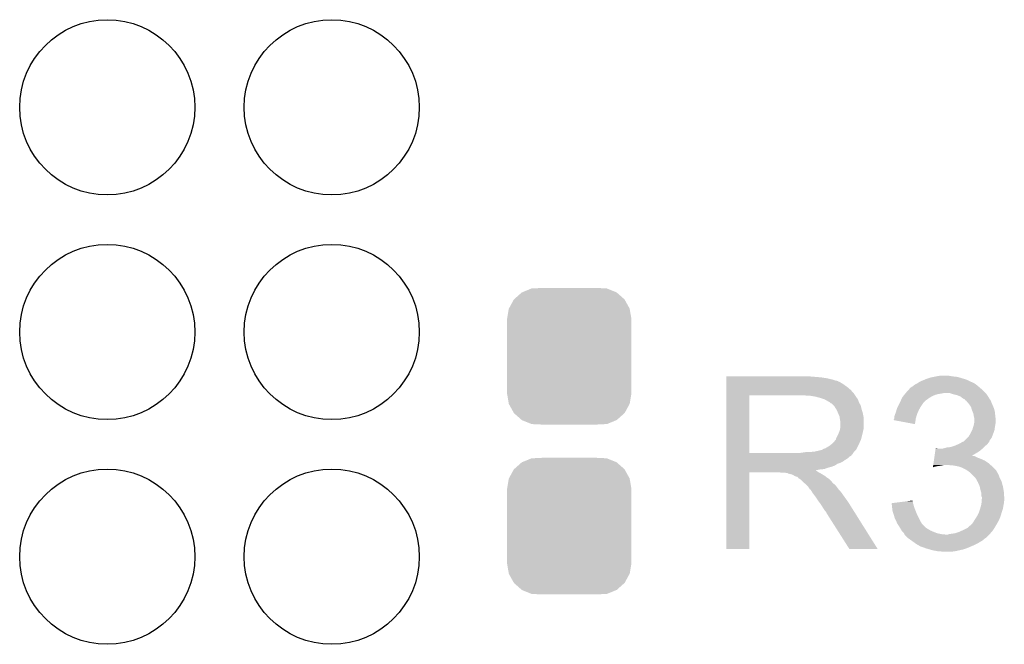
# Model space of a CAD drawing. Extents: x -9 to 122, y -9 to 65.
# Tile 289 of 308: x 93.17 to 98.74, y 44.58 to 48.11. Entities that reach past the tile are written whole.
import ezdxf

# ---------------------------------------------------------------- set-up
doc = ezdxf.new("R2010")
doc.units = 0
doc.layers.get('0').update_dxf_attribs({"linetype": 'CONTINUOUS'})
doc.layers.add('CLICKER_4_FOR_R7FA4M2A_V100_GTO', color=12, linetype='CONTINUOUS')
doc.layers.add('CLICKER_4_FOR_R7FA4M2A_V100_GTS', color=13, linetype='CONTINUOUS')

# ---------------------------------------------------------------- blocks, each defined once
blk = doc.blocks.new('CUSTOM_170')
for points in [[(-0.312264, 0.321732), (-0.26893, 0.360448), (0.312592, 0.321732), (0.268592, 0.360448)], [(-0.26893, 0.360448), (-0.267216, 0.361152), (0.268592, 0.360448), (0.26779, 0.361152)], [(-0.267216, 0.361152), (-0.213724, 0.383108), (0.26779, 0.361152), (0.21312, 0.383108)], [(-0.213724, 0.383108), (-0.20803, 0.383392), (0.21312, 0.383108), (0.212412, 0.383392)], [(-0.20803, 0.383392), (-0.154122, 0.38608), (0.212412, 0.383392), (0.154132, 0.38608)], [(-0.341452, 0.269636), (-0.313432, 0.320688), (0.341702, 0.269636), (0.313176, 0.320688)], [(-0.313432, 0.320688), (-0.312264, 0.321732), (0.313176, 0.320688), (0.312592, 0.321732)], [(-0.35179, 0.21082), (-0.342144, 0.268372), (0.35179, 0.21082), (0.34192, 0.268372)], [(-0.342144, 0.268372), (-0.341452, 0.269636), (0.34192, 0.268372), (0.341702, 0.269636)], [(-0.35179, 0.20955), (-0.35179, 0.21082), (0.35179, 0.20955), (0.35179, 0.21082)], [(-0.35179, -0.20955), (-0.35179, 0.20955), (0.35179, -0.20955), (0.35179, 0.20955)], [(-0.35179, -0.21082), (-0.35179, -0.20955), (0.35179, -0.21082), (0.35179, -0.20955)], [(-0.34192, -0.268358), (-0.35179, -0.21082), (0.342148, -0.268358), (0.35179, -0.21082)], [(-0.341702, -0.269636), (-0.34192, -0.268358), (0.341446, -0.269636), (0.342148, -0.268358)], [(-0.313184, -0.320676), (-0.341702, -0.269636), (0.31344, -0.320676), (0.341446, -0.269636)], [(-0.312594, -0.321732), (-0.313184, -0.320676), (0.312258, -0.321732), (0.31344, -0.320676)], [(-0.268602, -0.36044), (-0.312594, -0.321732), (0.26894, -0.36044), (0.312258, -0.321732)], [(-0.267792, -0.361154), (-0.268602, -0.36044), (0.2672, -0.361154), (0.26894, -0.36044)], [(-0.213136, -0.383104), (-0.267792, -0.361154), (0.213734, -0.383104), (0.2672, -0.361154)], [(-0.212414, -0.383394), (-0.213136, -0.383104), (0.207926, -0.383394), (0.213734, -0.383104)], [(-0.154122, -0.38608), (-0.212414, -0.383394), (0.154132, -0.38608), (0.207926, -0.383394)]]:
    blk.add_solid(points)
blk = doc.blocks.new('ROUND_192')
blk.add_circle((0, 0), 0.4953)

msp = doc.modelspace()

# ---------------------------------------------------------------- linework, layer by layer
at = {"layer": 'CLICKER_4_FOR_R7FA4M2A_V100_GTO'}
for points in [[(97.16518, 46.09084), (97.165182, 46.09592), (97.7011, 46.09084), (97.64014, 46.09592)], [(97.16518, 46.08576), (97.16518, 46.09084), (97.73412, 46.08576), (97.7011, 46.09084)], [(97.16518, 46.07814), (97.16518, 46.08576), (97.767138, 46.07814), (97.73412, 46.08576)], [(97.16518, 46.07306), (97.16518, 46.07814), (97.782382, 46.07306), (97.767138, 46.07814)], [(97.16518, 46.070516), (97.16518, 46.07306), (97.795084, 46.070516), (97.782382, 46.07306)], [(97.16518, 46.06798), (97.16518, 46.070516), (97.797624, 46.06798), (97.795084, 46.070516)], [(97.16518, 46.06544), (97.16518, 46.06798), (97.805242, 46.06544), (97.797624, 46.06798)], [(98.258206, 46.06544), (98.26244, 46.06798), (98.549464, 46.06544), (98.544384, 46.06798)], [(98.26244, 46.06798), (98.286824, 46.07814), (98.544384, 46.06798), (98.52406, 46.07814)], [(98.286824, 46.07814), (98.29292, 46.08068), (98.52406, 46.07814), (98.515594, 46.08068)], [(98.29292, 46.08068), (98.323402, 46.09084), (98.515594, 46.08068), (98.48173, 46.09084)], [(98.323402, 46.09084), (98.3361, 46.09338), (98.48173, 46.09084), (98.473262, 46.09338)], [(98.3361, 46.09338), (98.3488, 46.09592), (98.473262, 46.09338), (98.4504, 46.09592)], [(98.3488, 46.09592), (98.3615, 46.09846), (98.4504, 46.09592), (98.43262, 46.09846)], [(98.3615, 46.09846), (98.381822, 46.101), (98.43262, 46.09846), (98.417382, 46.101)], [(97.165178, 45.9994), (97.16518, 46.01972), (97.88652, 45.9994), (97.868742, 46.01972)], [(97.16518, 46.057822), (97.16518, 46.06544), (97.81794, 46.057822), (97.805242, 46.06544)], [(97.16518, 46.04766), (97.16518, 46.057822), (97.83318, 46.04766), (97.81794, 46.057822)], [(97.16518, 46.03496), (97.16518, 46.04766), (97.85096, 46.03496), (97.83318, 46.04766)], [(97.16518, 46.01972), (97.16518, 46.03496), (97.868742, 46.01972), (97.85096, 46.03496)], [(98.1837, 46.007018), (98.202178, 46.027342), (98.625664, 46.007018), (98.60534, 46.027342)], [(98.202178, 46.027342), (98.209106, 46.03496), (98.60534, 46.027342), (98.596452, 46.03496)], [(98.209106, 46.03496), (98.211646, 46.034966), (98.596452, 46.03496), (98.596446, 46.034966)], [(98.211646, 46.034966), (98.214184, 46.037502), (98.596446, 46.034966), (98.593486, 46.037502)], [(98.214184, 46.037502), (98.21926, 46.040042), (98.593486, 46.037502), (98.590522, 46.040042)], [(98.21926, 46.040042), (98.221798, 46.04258), (98.590522, 46.040042), (98.58756, 46.04258)], [(98.221798, 46.04258), (98.22434, 46.04512), (98.58756, 46.04258), (98.584386, 46.04512)], [(98.22434, 46.04512), (98.231962, 46.0502), (98.584386, 46.04512), (98.578036, 46.0502)], [(98.231962, 46.0502), (98.23704, 46.05274), (98.578036, 46.0502), (98.57486, 46.05274)], [(98.23704, 46.05274), (98.242122, 46.055282), (98.57486, 46.05274), (98.570624, 46.055282)], [(98.242122, 46.055282), (98.249738, 46.06036), (98.570624, 46.055282), (98.562158, 46.06036)], [(98.249738, 46.06036), (98.258202, 46.065438), (98.562158, 46.06036), (98.552004, 46.065438)], [(98.258202, 46.065438), (98.258206, 46.06544), (98.552004, 46.065438), (98.549464, 46.06544)], [(97.165172, 45.664142), (97.165178, 45.98924), (97.2947, 45.664142), (97.294722, 45.98924)], [(97.165178, 45.98924), (97.165178, 45.9994), (97.893294, 45.98924), (97.88652, 45.9994)], [(97.64014, 45.9867), (97.60204, 45.98924), (97.894988, 45.9867), (97.893294, 45.98924)], [(97.670622, 45.98162), (97.64014, 45.9867), (97.898374, 45.98162), (97.894988, 45.9867)], [(97.689256, 45.976538), (97.670622, 45.98162), (97.901762, 45.976538), (97.898374, 45.98162)], [(97.69856, 45.974), (97.689256, 45.976538), (97.9043, 45.974), (97.901762, 45.976538)], [(97.721422, 45.96638), (97.69856, 45.974), (97.90938, 45.96638), (97.9043, 45.974)], [(97.7392, 45.95622), (97.721422, 45.96638), (97.912768, 45.95622), (97.90938, 45.96638)], [(97.74936, 45.951138), (97.7392, 45.95622), (97.91446, 45.951138), (97.912768, 45.95622)], [(98.147942, 45.951138), (98.15146, 45.958758), (98.28276, 45.951138), (98.290378, 45.958758)], [(98.15146, 45.958758), (98.157324, 45.97146), (98.290378, 45.958758), (98.308162, 45.97146)], [(98.157324, 45.97146), (98.160842, 45.97908), (98.308162, 45.97146), (98.320354, 45.97908)], [(98.160842, 45.97908), (98.164996, 45.984158), (98.320354, 45.97908), (98.32848, 45.984158)], [(98.164996, 45.984158), (98.171232, 45.99178), (98.32848, 45.984158), (98.346258, 45.99178)], [(98.171232, 45.99178), (98.175388, 45.99686), (98.346258, 45.99178), (98.364038, 45.99686)], [(98.175388, 45.99686), (98.177466, 45.9994), (98.364038, 45.99686), (98.38182, 45.9994)], [(98.177466, 45.9994), (98.179544, 46.00194), (98.38182, 45.9994), (98.394518, 46.00194)], [(98.179544, 46.00194), (98.1837, 46.007018), (98.630742, 46.00194), (98.625664, 46.007018)], [(98.452942, 45.99432), (98.430076, 46.00194), (98.63836, 45.99432), (98.630742, 46.00194)], [(98.473258, 45.98924), (98.452942, 45.99432), (98.641748, 45.98924), (98.63836, 45.99432)], [(98.491038, 45.98162), (98.473258, 45.98924), (98.646826, 45.98162), (98.641748, 45.98924)], [(98.50374, 45.97146), (98.491038, 45.98162), (98.653598, 45.97146), (98.646826, 45.98162)], [(98.503748, 45.971456), (98.50374, 45.97146), (98.6536, 45.971456), (98.653598, 45.97146)], [(98.508832, 45.968914), (98.503748, 45.971456), (98.653606, 45.968914), (98.6536, 45.971456)], [(98.513894, 45.966382), (98.508832, 45.968914), (98.656138, 45.966382), (98.653606, 45.968914)], [(98.515594, 45.963836), (98.513894, 45.966382), (98.65868, 45.963836), (98.656138, 45.966382)], [(98.518976, 45.958768), (98.515594, 45.963836), (98.660708, 45.958768), (98.65868, 45.963836)], [(98.521512, 45.95876), (98.518976, 45.958768), (98.660712, 45.95876), (98.660708, 45.958768)], [(98.528048, 45.95114), (98.521512, 45.95876), (98.66376, 45.95114), (98.660712, 45.95876)], [(97.756986, 45.94352), (97.74936, 45.951138), (97.918814, 45.94352), (97.91446, 45.951138)], [(97.759526, 45.943514), (97.756986, 45.94352), (97.918818, 45.943514), (97.918814, 45.94352)], [(97.769684, 45.933356), (97.759526, 45.943514), (97.924622, 45.933356), (97.918818, 45.943514)], [(97.7773, 45.925738), (97.769684, 45.933356), (97.926528, 45.925738), (97.924622, 45.933356)], [(97.785236, 45.913042), (97.7773, 45.925738), (97.9297, 45.913042), (97.926528, 45.925738)], [(97.79, 45.90542), (97.785236, 45.913042), (97.931988, 45.90542), (97.9297, 45.913042)], [(97.79762, 45.88764), (97.79, 45.90542), (97.93732, 45.88764), (97.931988, 45.90542)], [(98.12274, 45.890178), (98.128072, 45.907958), (98.246914, 45.890178), (98.25482, 45.907958)], [(98.128072, 45.907958), (98.13036, 45.91558), (98.25482, 45.907958), (98.259174, 45.91558)], [(98.13036, 45.91558), (98.13544, 45.925742), (98.259174, 45.91558), (98.264982, 45.925742)], [(98.13544, 45.925742), (98.14306, 45.94098), (98.264982, 45.925742), (98.27514, 45.94098)], [(98.14306, 45.94098), (98.1456, 45.94606), (98.27514, 45.94098), (98.27895, 45.94606)], [(98.1456, 45.94606), (98.147942, 45.951138), (98.27895, 45.94606), (98.28276, 45.951138)], [(98.53676, 45.94098), (98.528048, 45.95114), (98.668116, 45.94098), (98.66376, 45.95114)], [(98.549458, 45.923204), (98.53676, 45.94098), (98.675732, 45.923204), (98.668116, 45.94098)], [(98.551638, 45.915578), (98.549458, 45.923204), (98.679, 45.915578), (98.675732, 45.923204)], [(98.554538, 45.90542), (98.551638, 45.915578), (98.68154, 45.90542), (98.679, 45.915578)], [(98.558894, 45.895258), (98.554538, 45.90542), (98.68408, 45.895258), (98.68154, 45.90542)], [(97.80524, 45.869856), (97.79762, 45.88764), (97.940554, 45.869856), (97.93732, 45.88764)], [(97.806692, 45.859698), (97.80524, 45.869856), (97.9424, 45.859698), (97.940554, 45.869856)], [(97.80778, 45.852082), (97.806692, 45.859698), (97.9424, 45.852082), (97.9424, 45.859698)], [(97.81032, 45.839378), (97.80778, 45.852082), (97.9424, 45.839378), (97.9424, 45.852082)], [(98.110052, 45.849564), (98.115118, 45.8597), (98.235472, 45.849564), (98.23704, 45.8597)], [(98.231938, 45.826684), (98.110052, 45.849564), (98.231938, 45.826684), (98.235472, 45.849564)], [(98.115118, 45.8597), (98.11512, 45.859704), (98.23704, 45.8597), (98.23704, 45.859704)], [(98.11512, 45.867322), (98.117662, 45.877482), (98.239324, 45.867322), (98.242372, 45.877482)], [(98.11512, 45.859704), (98.11512, 45.867322), (98.23704, 45.859704), (98.239324, 45.867322)], [(98.117662, 45.877482), (98.120708, 45.8851), (98.242372, 45.877482), (98.244658, 45.8851)], [(98.120708, 45.8851), (98.12274, 45.890178), (98.244658, 45.8851), (98.246914, 45.890178)], [(98.562158, 45.887642), (98.558894, 45.895258), (98.684928, 45.887642), (98.68408, 45.895258)], [(98.5647, 45.8724), (98.562158, 45.887642), (98.68662, 45.8724), (98.684928, 45.887642)], [(98.56724, 45.862242), (98.5647, 45.8724), (98.687636, 45.862242), (98.68662, 45.8724)], [(98.56724, 45.847002), (98.56724, 45.862242), (98.68916, 45.847002), (98.687636, 45.862242)], [(98.56724, 45.836838), (98.56724, 45.847002), (98.68916, 45.836838), (98.68916, 45.847002)], [(97.8027, 45.78096), (97.806932, 45.79366), (97.937036, 45.78096), (97.93986, 45.79366)], [(97.806932, 45.79366), (97.807778, 45.796198), (97.93986, 45.79366), (97.940494, 45.796198)], [(97.807778, 45.796198), (97.809048, 45.803818), (97.940494, 45.796198), (97.9424, 45.803818)], [(97.809048, 45.803818), (97.81032, 45.811438), (97.9424, 45.803818), (97.9424, 45.811438)], [(97.81032, 45.811438), (97.81032, 45.839378), (97.9424, 45.811438), (97.9424, 45.839378)], [(98.54692, 45.77588), (98.554538, 45.791116), (98.675824, 45.77588), (98.681538, 45.791116)], [(98.554538, 45.791116), (98.557082, 45.796202), (98.681538, 45.791116), (98.682264, 45.796202)], [(98.557082, 45.796202), (98.56089, 45.8089), (98.682264, 45.796202), (98.68408, 45.8089)], [(98.56089, 45.8089), (98.5647, 45.821598), (98.68408, 45.8089), (98.686196, 45.821598)], [(98.5647, 45.821598), (98.565208, 45.82414), (98.686196, 45.821598), (98.68662, 45.82414)], [(98.565208, 45.82414), (98.56724, 45.834302), (98.68662, 45.82414), (98.688652, 45.834302)], [(98.56724, 45.834302), (98.56724, 45.836838), (98.688652, 45.834302), (98.68916, 45.836838)], [(97.77476, 45.72762), (97.784916, 45.740316), (97.921386, 45.72762), (97.927158, 45.740316)], [(97.784916, 45.740318), (97.78492, 45.742856), (97.92716, 45.740318), (97.927794, 45.742856)], [(97.784916, 45.740316), (97.784916, 45.740318), (97.927158, 45.740316), (97.92716, 45.740318)], [(97.78492, 45.742856), (97.79762, 45.76826), (97.927794, 45.742856), (97.934144, 45.76826)], [(97.79762, 45.76826), (97.798636, 45.7708), (97.934144, 45.76826), (97.93478, 45.7708)], [(97.798636, 45.7708), (97.8027, 45.78096), (97.93478, 45.7708), (97.937036, 45.78096)], [(98.506286, 45.727626), (98.511356, 45.732696), (98.653594, 45.727626), (98.6536, 45.732696)], [(98.511356, 45.732696), (98.529138, 45.750478), (98.6536, 45.732696), (98.666298, 45.750478)], [(98.529138, 45.750478), (98.536762, 45.758102), (98.666298, 45.750478), (98.669156, 45.758102)], [(98.536762, 45.758102), (98.54692, 45.77588), (98.669156, 45.758102), (98.675824, 45.77588)], [(97.665538, 45.67174), (97.6884, 45.67682), (97.889058, 45.67174), (97.894138, 45.67682)], [(97.6884, 45.67682), (97.708714, 45.681898), (97.894138, 45.67682), (97.899216, 45.681898)], [(97.708714, 45.681898), (97.708716, 45.6819), (97.899216, 45.681898), (97.899218, 45.6819)], [(97.708716, 45.6819), (97.71126, 45.684438), (97.899218, 45.6819), (97.900486, 45.684438)], [(97.71126, 45.684438), (97.71634, 45.68698), (97.900486, 45.684438), (97.901758, 45.68698)], [(97.71634, 45.68698), (97.72396, 45.68952), (97.901758, 45.68698), (97.903028, 45.68952)], [(97.72396, 45.68952), (97.749358, 45.704758), (97.903028, 45.68952), (97.910648, 45.704758)], [(97.749358, 45.704758), (97.758884, 45.71238), (97.910648, 45.704758), (97.91446, 45.71238)], [(97.758884, 45.71238), (97.762058, 45.714918), (97.91446, 45.71238), (97.915612, 45.714918)], [(97.762058, 45.714918), (97.77476, 45.72762), (97.915612, 45.714918), (97.921386, 45.72762)], [(98.346638, 45.67428), (98.348456, 45.68698), (98.597718, 45.67428), (98.612536, 45.68698)], [(98.348456, 45.68698), (98.348818, 45.689518), (98.361504, 45.68698), (98.356424, 45.689518)], [(98.348818, 45.689518), (98.34882, 45.68952), (98.356424, 45.689518), (98.34882, 45.68952)], [(98.379282, 45.68698), (98.394522, 45.68952), (98.612536, 45.68698), (98.6155, 45.68952)], [(98.394522, 45.68952), (98.412302, 45.6946), (98.6155, 45.68952), (98.62058, 45.6946)], [(98.412302, 45.6946), (98.435162, 45.697142), (98.62058, 45.6946), (98.623122, 45.697142)], [(98.435162, 45.697142), (98.450396, 45.70222), (98.623122, 45.697142), (98.6282, 45.70222)], [(98.450396, 45.70222), (98.458018, 45.70476), (98.6282, 45.70222), (98.631374, 45.70476)], [(98.458018, 45.70476), (98.475158, 45.712378), (98.631374, 45.70476), (98.640898, 45.712378)], [(98.475158, 45.712378), (98.48088, 45.71492), (98.640898, 45.712378), (98.642804, 45.71492)], [(98.48088, 45.71492), (98.494594, 45.722538), (98.642804, 45.71492), (98.64852, 45.722538)], [(98.494594, 45.722538), (98.503734, 45.727614), (98.64852, 45.722538), (98.653594, 45.727614)], [(98.503734, 45.727614), (98.503746, 45.72762), (98.653594, 45.727614), (98.653594, 45.72762)], [(98.503746, 45.72762), (98.506286, 45.727626), (98.653594, 45.72762), (98.653594, 45.727626)], [(97.16517, 45.651414), (97.165172, 45.653938), (97.873814, 45.651414), (97.87382, 45.653938)], [(97.16517, 45.646338), (97.16517, 45.651414), (97.868736, 45.646338), (97.873814, 45.651414)], [(97.16517, 45.643798), (97.16517, 45.646338), (97.86366, 45.643798), (97.868736, 45.646338)], [(97.16517, 45.63618), (97.16517, 45.643798), (97.85604, 45.63618), (97.86366, 45.643798)], [(97.16517, 45.6311), (97.16517, 45.63618), (97.848422, 45.6311), (97.85604, 45.63618)], [(97.16517, 45.62348), (97.16517, 45.6311), (97.83572, 45.62348), (97.848422, 45.6311)], [(97.16517, 45.61586), (97.16517, 45.62348), (97.825558, 45.61586), (97.83572, 45.62348)], [(97.165172, 45.66412), (97.165172, 45.664142), (97.584258, 45.66412), (97.2947, 45.664142)], [(97.165172, 45.65396), (97.165172, 45.66412), (97.87635, 45.65396), (97.88313, 45.66412)], [(97.165172, 45.653938), (97.165172, 45.65396), (97.87382, 45.653938), (97.87635, 45.65396)], [(97.584258, 45.66412), (97.61982, 45.6692), (97.88313, 45.66412), (97.88652, 45.6692)], [(97.642678, 45.6692), (97.665538, 45.67174), (97.88652, 45.6692), (97.889058, 45.67174)], [(98.336828, 45.6057), (98.339008, 45.620938), (98.648522, 45.6057), (98.625662, 45.620938)], [(98.339008, 45.620938), (98.340462, 45.6311), (98.625662, 45.620938), (98.6028, 45.6311)], [(98.340462, 45.6311), (98.341552, 45.63872), (98.6028, 45.6311), (98.58248, 45.63872)], [(98.341552, 45.63872), (98.342642, 45.646338), (98.58248, 45.63872), (98.567244, 45.646338)], [(98.342642, 45.64634), (98.343006, 45.648878), (98.562164, 45.64634), (98.557084, 45.648878)], [(98.342642, 45.646338), (98.342642, 45.64634), (98.567244, 45.646338), (98.562164, 45.64634)], [(98.343006, 45.64888), (98.344822, 45.661582), (98.554626, 45.64888), (98.5774, 45.661582)], [(98.343006, 45.648878), (98.343006, 45.64888), (98.557084, 45.648878), (98.554626, 45.64888)], [(98.344822, 45.661582), (98.346638, 45.67428), (98.5774, 45.661582), (98.597718, 45.67428)], [(97.165168, 45.5549), (97.16517, 45.565056), (97.685862, 45.5549), (97.670626, 45.565056)], [(97.16517, 45.60824), (97.16517, 45.61586), (97.810318, 45.60824), (97.825558, 45.61586)], [(97.16517, 45.603158), (97.16517, 45.60824), (97.795076, 45.603158), (97.810318, 45.60824)], [(97.16517, 45.593), (97.16517, 45.603158), (97.77984, 45.593), (97.795076, 45.603158)], [(97.16517, 45.58538), (97.16517, 45.593), (97.759518, 45.58538), (97.77984, 45.593)], [(97.16517, 45.580298), (97.16517, 45.58538), (97.739198, 45.580298), (97.759518, 45.58538)], [(97.16517, 45.57268), (97.16517, 45.580298), (97.718878, 45.57268), (97.739198, 45.580298)], [(97.16517, 45.57014), (97.16517, 45.57268), (97.69348, 45.57014), (97.718878, 45.57268)], [(97.16517, 45.56506), (97.16517, 45.57014), (97.668302, 45.56506), (97.69348, 45.57014)], [(97.16517, 45.565056), (97.16517, 45.56506), (97.670626, 45.565056), (97.668302, 45.56506)], [(98.333564, 45.582872), (98.334286, 45.58792), (98.333564, 45.582872), (98.351338, 45.58792)], [(98.334286, 45.58792), (98.334648, 45.59046), (98.351338, 45.58792), (98.36912, 45.59046)], [(98.334648, 45.59046), (98.335012, 45.593), (98.36912, 45.59046), (98.38436, 45.593)], [(98.335012, 45.593), (98.335376, 45.59554), (98.38436, 45.593), (98.397058, 45.59554)], [(98.335376, 45.59554), (98.336828, 45.6057), (98.660134, 45.59554), (98.648522, 45.6057)], [(98.447862, 45.593), (98.417382, 45.59554), (98.663038, 45.593), (98.660134, 45.59554)], [(98.47579, 45.587922), (98.447862, 45.593), (98.66884, 45.587922), (98.663038, 45.593)], [(98.4758, 45.58792), (98.47579, 45.587922), (98.668842, 45.58792), (98.66884, 45.587922)], [(98.498658, 45.5803), (98.4758, 45.58792), (98.676462, 45.5803), (98.668842, 45.58792)], [(98.518978, 45.57014), (98.498658, 45.5803), (98.68662, 45.57014), (98.676462, 45.5803)], [(98.526606, 45.565056), (98.518978, 45.57014), (98.691702, 45.565056), (98.68662, 45.57014)], [(98.53422, 45.55998), (98.526606, 45.565056), (98.694242, 45.55998), (98.691702, 45.565056)], [(97.16516, 45.120582), (97.165168, 45.554878), (97.294678, 45.120582), (97.2947, 45.554878)], [(97.165168, 45.554878), (97.165168, 45.5549), (97.2947, 45.554878), (97.459798, 45.5549)], [(97.475038, 45.55236), (97.459798, 45.5549), (97.69094, 45.55236), (97.685862, 45.5549)], [(97.502976, 45.549822), (97.497896, 45.55236), (97.696016, 45.549822), (97.69094, 45.55236)], [(97.510594, 45.54982), (97.502976, 45.549822), (97.696018, 45.54982), (97.696016, 45.549822)], [(97.513138, 45.547284), (97.510594, 45.54982), (97.700246, 45.547284), (97.696018, 45.54982)], [(97.535998, 45.542202), (97.513138, 45.547284), (97.708716, 45.542202), (97.700246, 45.547284)], [(97.546158, 45.53712), (97.535998, 45.542202), (97.717188, 45.53712), (97.708716, 45.542202)], [(97.54997, 45.53458), (97.546158, 45.53712), (97.72142, 45.53458), (97.717188, 45.53712)], [(97.553776, 45.532042), (97.54997, 45.53458), (97.724594, 45.532042), (97.72142, 45.53458)], [(97.563938, 45.529502), (97.553776, 45.532042), (97.727768, 45.529502), (97.724594, 45.532042)], [(97.569016, 45.526962), (97.563938, 45.529502), (97.730944, 45.526962), (97.727768, 45.529502)], [(97.571554, 45.524426), (97.569016, 45.526962), (97.734114, 45.524426), (97.730944, 45.526962)], [(97.571556, 45.524418), (97.571554, 45.524426), (97.734122, 45.524418), (97.734114, 45.524426)], [(97.57156, 45.521892), (97.571556, 45.524418), (97.738332, 45.521892), (97.734122, 45.524418)], [(97.580038, 45.516798), (97.57156, 45.521892), (97.746822, 45.516798), (97.738332, 45.521892)], [(97.584258, 45.514262), (97.580038, 45.516798), (97.749358, 45.514262), (97.746822, 45.516798)], [(97.591882, 45.506638), (97.584258, 45.514262), (97.756982, 45.506638), (97.749358, 45.514262)], [(98.54099, 45.554902), (98.53422, 45.55998), (98.69678, 45.554902), (98.694242, 45.55998)], [(98.544378, 45.55236), (98.54099, 45.554902), (98.698306, 45.55236), (98.69678, 45.554902)], [(98.554536, 45.542202), (98.544378, 45.55236), (98.7044, 45.542202), (98.698306, 45.55236)], [(98.574858, 45.52188), (98.554536, 45.542202), (98.71202, 45.52188), (98.7044, 45.542202)], [(98.58615, 45.501558), (98.574858, 45.52188), (98.722182, 45.501558), (98.71202, 45.52188)], [(97.59442, 45.5041), (97.591882, 45.506638), (97.759014, 45.5041), (97.756982, 45.506638)], [(97.605854, 45.493938), (97.59442, 45.5041), (97.767142, 45.493938), (97.759014, 45.5041)], [(97.61728, 45.48378), (97.605854, 45.493938), (97.779332, 45.48378), (97.767142, 45.493938)], [(97.619822, 45.481238), (97.61728, 45.48378), (97.782382, 45.481238), (97.779332, 45.48378)], [(97.627438, 45.473622), (97.619822, 45.481238), (97.788094, 45.473622), (97.782382, 45.481238)], [(97.635908, 45.46092), (97.627438, 45.473622), (97.79762, 45.46092), (97.788094, 45.473622)], [(97.637596, 45.458388), (97.635908, 45.46092), (97.799836, 45.458388), (97.79762, 45.46092)], [(97.640128, 45.45838), (97.637596, 45.458388), (97.799844, 45.45838), (97.799836, 45.458388)], [(97.651252, 45.4406), (97.640128, 45.45838), (97.8154, 45.4406), (97.799844, 45.45838)], [(98.58756, 45.49902), (98.58615, 45.501558), (98.722876, 45.49902), (98.722182, 45.501558)], [(98.597718, 45.476162), (98.58756, 45.49902), (98.729108, 45.476162), (98.722876, 45.49902)], [(98.598284, 45.47362), (98.597718, 45.476162), (98.7298, 45.47362), (98.729108, 45.476162)], [(98.6028, 45.453298), (98.598284, 45.47362), (98.733188, 45.453298), (98.7298, 45.47362)], [(98.605704, 45.443142), (98.6028, 45.453298), (98.73488, 45.443142), (98.733188, 45.453298)], [(97.65284, 45.43806), (97.651252, 45.4406), (97.817178, 45.43806), (97.8154, 45.4406)], [(97.66808, 45.41774), (97.65284, 45.43806), (97.831402, 45.41774), (97.817178, 45.43806)], [(97.669774, 45.4152), (97.66808, 45.41774), (97.83318, 45.4152), (97.831402, 45.41774)], [(97.68332, 45.39488), (97.669774, 45.4152), (97.84796, 45.39488), (97.83318, 45.4152)], [(98.60788, 45.435524), (98.605704, 45.443142), (98.735426, 45.435524), (98.73488, 45.443142)], [(98.60788, 45.420284), (98.60788, 45.435524), (98.736514, 45.420284), (98.735426, 45.435524)], [(98.610418, 45.415204), (98.60788, 45.420284), (98.736876, 45.415204), (98.736514, 45.420284)], [(98.609572, 45.394878), (98.61042, 45.405038), (98.737418, 45.394878), (98.737418, 45.405038)], [(98.61042, 45.407582), (98.610418, 45.415204), (98.73742, 45.407582), (98.736876, 45.415204)], [(98.61042, 45.405038), (98.61042, 45.407582), (98.737418, 45.405038), (98.73742, 45.407582)], [(97.689036, 45.38726), (97.68332, 45.39488), (97.8535, 45.38726), (97.84796, 45.39488)], [(97.69856, 45.374558), (97.689036, 45.38726), (97.861484, 45.374558), (97.8535, 45.38726)], [(97.71126, 45.35424), (97.69856, 45.374558), (97.874252, 45.35424), (97.861484, 45.374558)], [(97.72142, 45.339), (97.71126, 45.35424), (97.883828, 45.339), (97.874252, 45.35424)], [(98.0999, 45.37964), (98.139718, 45.384716), (98.221802, 45.37964), (98.2218, 45.384716)], [(98.100182, 45.377098), (98.0999, 45.37964), (98.221802, 45.377098), (98.221802, 45.37964)], [(98.10102, 45.36948), (98.100182, 45.377098), (98.224338, 45.36948), (98.221802, 45.377098)], [(98.102142, 45.359318), (98.10102, 45.36948), (98.226882, 45.359318), (98.224338, 45.36948)], [(98.10242, 45.35678), (98.102142, 45.359318), (98.227834, 45.35678), (98.226882, 45.359318)], [(98.104644, 45.339), (98.10242, 45.35678), (98.2345, 45.339), (98.227834, 45.35678)], [(98.139718, 45.384716), (98.179566, 45.389796), (98.2218, 45.384716), (98.219262, 45.389796)], [(98.179566, 45.389796), (98.21926, 45.394856), (98.219262, 45.389796), (98.21926, 45.394856)], [(98.596024, 45.33392), (98.600258, 45.34662), (98.72472, 45.33392), (98.728952, 45.34662)], [(98.600258, 45.34662), (98.60095, 45.349158), (98.728952, 45.34662), (98.729798, 45.349158)], [(98.60095, 45.349158), (98.605108, 45.3644), (98.729798, 45.349158), (98.73234, 45.3644)], [(98.605108, 45.3644), (98.60788, 45.374562), (98.73234, 45.3644), (98.734372, 45.374562)], [(98.60788, 45.374562), (98.60809, 45.377098), (98.734372, 45.374562), (98.73488, 45.377098)], [(98.60809, 45.377098), (98.608936, 45.387256), (98.73488, 45.377098), (98.73488, 45.387256)], [(98.608936, 45.387256), (98.609572, 45.394878), (98.73488, 45.387256), (98.737418, 45.394878)], [(97.726498, 45.33392), (97.72142, 45.339), (97.88702, 45.33392), (97.883828, 45.339)], [(97.729038, 45.328844), (97.726498, 45.33392), (97.89021, 45.328844), (97.88702, 45.33392)], [(97.731574, 45.326306), (97.729038, 45.328844), (97.891806, 45.326306), (97.89021, 45.328844)], [(97.73158, 45.323764), (97.731574, 45.326306), (97.893404, 45.323764), (97.891806, 45.326306)], [(97.861116, 45.12057), (97.73158, 45.323764), (98.021094, 45.12057), (97.893404, 45.323764)], [(98.10496, 45.336462), (98.104644, 45.339), (98.235516, 45.336462), (98.2345, 45.339)], [(98.112104, 45.3136), (98.10496, 45.336462), (98.24466, 45.3136), (98.235516, 45.336462)], [(98.117658, 45.295822), (98.112104, 45.3136), (98.25355, 45.295822), (98.24466, 45.3136)], [(98.121178, 45.2882), (98.117658, 45.295822), (98.25736, 45.2882), (98.25355, 45.295822)], [(98.131728, 45.26534), (98.121178, 45.2882), (98.270062, 45.26534), (98.25736, 45.2882)], [(98.569778, 45.28566), (98.579938, 45.300898), (98.708028, 45.28566), (98.71456, 45.300898)], [(98.579938, 45.300898), (98.59264, 45.323762), (98.71456, 45.300898), (98.721594, 45.323762)], [(98.59264, 45.323762), (98.596024, 45.33392), (98.721594, 45.323762), (98.72472, 45.33392)], [(98.1329, 45.2628), (98.131728, 45.26534), (98.272602, 45.2628), (98.270062, 45.26534)], [(98.143062, 45.24756), (98.1329, 45.2628), (98.287842, 45.24756), (98.272602, 45.2628)], [(98.147636, 45.239938), (98.143062, 45.24756), (98.295462, 45.239938), (98.287842, 45.24756)], [(98.156776, 45.2247), (98.147636, 45.239938), (98.320862, 45.2247), (98.295462, 45.239938)], [(98.50374, 45.22724), (98.52914, 45.239942), (98.67392, 45.22724), (98.681858, 45.239942)], [(98.52914, 45.239942), (98.53771, 45.24756), (98.681858, 45.239942), (98.68662, 45.24756)], [(98.53771, 45.24756), (98.552, 45.26026), (98.68662, 45.24756), (98.693876, 45.26026)], [(98.552, 45.26026), (98.55454, 45.262802), (98.693876, 45.26026), (98.69533, 45.262802)], [(98.55454, 45.262802), (98.562162, 45.272962), (98.69533, 45.262802), (98.701136, 45.272962)], [(98.562162, 45.272962), (98.568252, 45.283118), (98.701136, 45.272962), (98.70694, 45.283118)], [(98.568252, 45.283118), (98.569778, 45.28566), (98.70694, 45.283118), (98.708028, 45.28566)], [(98.158298, 45.222162), (98.156776, 45.2247), (98.326784, 45.222162), (98.320862, 45.2247)], [(98.16338, 45.21708), (98.158298, 45.222162), (98.33864, 45.21708), (98.326784, 45.222162)], [(98.168458, 45.212), (98.16338, 45.21708), (98.352188, 45.212), (98.33864, 45.21708)], [(98.16973, 45.20946), (98.168458, 45.212), (98.358962, 45.20946), (98.352188, 45.212)], [(98.17227, 45.20438), (98.16973, 45.20946), (98.384358, 45.20438), (98.358962, 45.20946)], [(98.173538, 45.201844), (98.17227, 45.20438), (98.409718, 45.201844), (98.384358, 45.20438)], [(98.173542, 45.20184), (98.173538, 45.201844), (98.409758, 45.20184), (98.409718, 45.201844)], [(98.191322, 45.18406), (98.173542, 45.20184), (98.63328, 45.18406), (98.65106, 45.20184)], [(98.193858, 45.181522), (98.191322, 45.18406), (98.629472, 45.181522), (98.63328, 45.18406)], [(98.19742, 45.178978), (98.193858, 45.181522), (98.625658, 45.178978), (98.629472, 45.181522)], [(98.208088, 45.171358), (98.19742, 45.178978), (98.618038, 45.171358), (98.625658, 45.178978)], [(98.409758, 45.20184), (98.417384, 45.201842), (98.65106, 45.20184), (98.651062, 45.201842)], [(98.417384, 45.201842), (98.422462, 45.20438), (98.651062, 45.201842), (98.6536, 45.20438)], [(98.422462, 45.20438), (98.4377, 45.20692), (98.6536, 45.20438), (98.65614, 45.20692)], [(98.4377, 45.20692), (98.458006, 45.20946), (98.65614, 45.20692), (98.658682, 45.20946)], [(98.458006, 45.20946), (98.458022, 45.209462), (98.658682, 45.20946), (98.658682, 45.209462)], [(98.458022, 45.209462), (98.480878, 45.21708), (98.658682, 45.209462), (98.665212, 45.21708)], [(98.480878, 45.21708), (98.503734, 45.227238), (98.665212, 45.21708), (98.67392, 45.227238)], [(98.503734, 45.227238), (98.50374, 45.22724), (98.67392, 45.227238), (98.67392, 45.22724)], [(97.294678, 45.12056), (97.16516, 45.120582), (97.294678, 45.12056), (97.294678, 45.120582)], [(98.0211, 45.12056), (98.021094, 45.12057), (98.0211, 45.12056), (97.861116, 45.12057)], [(98.22942, 45.15612), (98.208088, 45.171358), (98.59264, 45.15612), (98.618038, 45.171358)], [(98.24466, 45.14596), (98.22942, 45.15612), (98.57232, 45.14596), (98.59264, 45.15612)], [(98.25355, 45.14088), (98.24466, 45.14596), (98.56216, 45.14088), (98.57232, 45.14596)], [(98.262438, 45.1358), (98.25355, 45.14088), (98.550306, 45.1358), (98.56216, 45.14088)], [(98.290888, 45.12564), (98.262438, 45.1358), (98.5266, 45.12564), (98.550306, 45.1358)], [(98.298, 45.1231), (98.290888, 45.12564), (98.518978, 45.1231), (98.5266, 45.12564)], [(98.31578, 45.11802), (98.298, 45.1231), (98.503738, 45.11802), (98.518978, 45.1231)], [(98.333558, 45.11294), (98.31578, 45.11802), (98.480878, 45.11294), (98.503738, 45.11802)], [(98.3488, 45.1104), (98.333558, 45.11294), (98.469448, 45.1104), (98.480878, 45.11294)], [(98.361498, 45.10786), (98.3488, 45.1104), (98.458018, 45.10786), (98.469448, 45.1104)], [(98.386898, 45.10532), (98.374198, 45.10786), (98.435158, 45.10532), (98.458018, 45.10786)]]:
    msp.add_solid(points, dxfattribs=at)

# ---------------------------------------------------------------- block references
at = {"layer": 'CLICKER_4_FOR_R7FA4M2A_V100_GTS'}
for name, p in [('ROUND_192', (93.6625, 47.61738)), ('ROUND_192', (94.9325, 47.61738)), ('ROUND_192', (93.6625, 46.34738)), ('ROUND_192', (94.9325, 46.34738)), ('CUSTOM_170', (96.27616, 46.21022)), ('CUSTOM_170', (96.27616, 45.2501)), ('ROUND_192', (93.6625, 45.07738)), ('ROUND_192', (94.9325, 45.07738))]:
    msp.add_blockref(name, p, dxfattribs=at)

doc.saveas('drawing.dxf')
